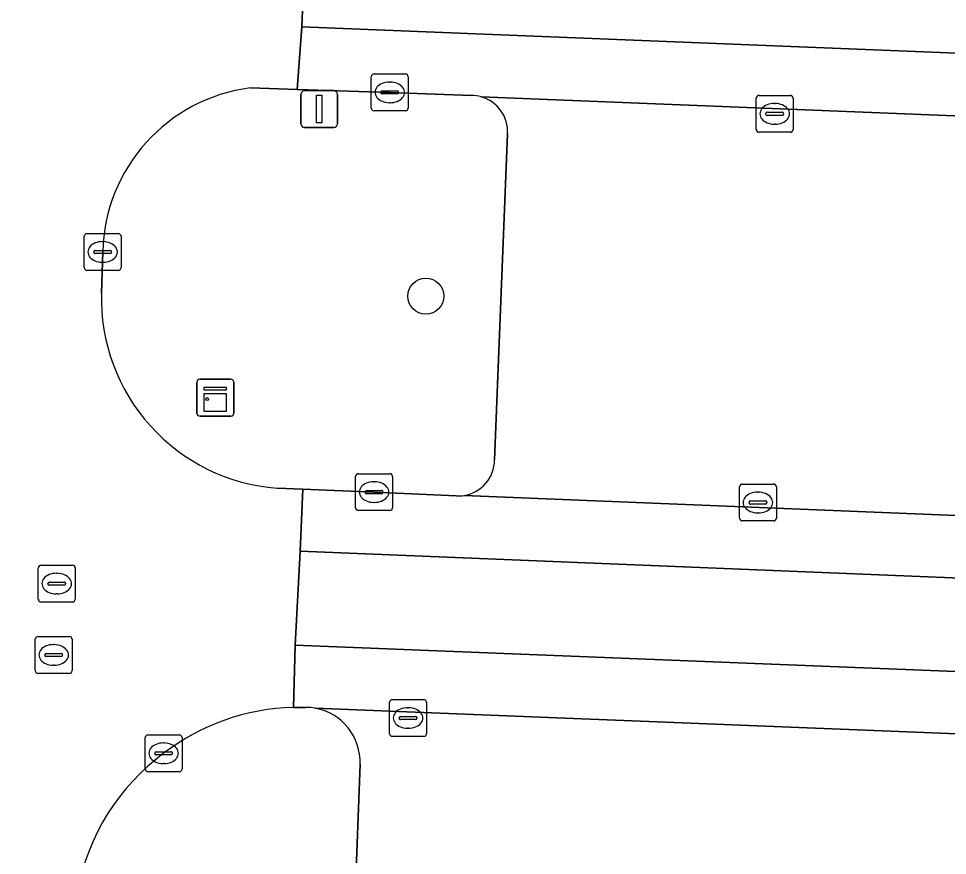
# Model space of a CAD drawing. Extents: x 160732 to 162107, y 387428 to 388479.
# Drawn here: x 161687.15 to 161712.38, y 387659.03 to 387681.75 of the extents above; entities that cross this region are included whole.
import ezdxf

# ---------------------------------------------------------------- set-up
doc = ezdxf.new("R2010")
doc.units = 0
for name, color, linetype in [('IMGEO_Boom', 7, 'Continuous'), ('IMGEO_Kast', 7, 'Continuous'), ('IMGEO_Kolk', 7, 'Continuous'), ('IMGEO_Lichtmast', 7, 'Continuous'), ('IMGEO_Parkeervlak_open', 7, 'Continuous'), ('IMGEO_Rijbaan_lokaal_gesloten', 7, 'Continuous'), ('IMGEO_Rijbaan_lokaal_open', 7, 'Continuous'), ('IMGEO_Rioolput', 7, 'Continuous'), ('IMGEO_Verkeerseiland_groen', 7, 'Continuous'), ('IMGEO_Voetpad_open', 7, 'Continuous')]:
    doc.layers.add(name, color=color, linetype=linetype)

msp = doc.modelspace()

# ---------------------------------------------------------------- linework, layer by layer
at = {"layer": 'IMGEO_Boom'}
msp.add_circle((161698.214, 387674.218), 0.489, dxfattribs=at)
at = {"layer": 'IMGEO_Kast'}
for p, q in [((161691.997, 387671.034), (161691.997, 387671.875)), ((161691.997, 387671.875), (161691.997, 387671.034)), ((161692.072, 387671.959), (161692.913, 387671.959)), ((161692.913, 387671.959), (161692.072, 387671.959)), ((161692.997, 387671.884), (161692.997, 387671.043)), ((161692.997, 387671.043), (161692.997, 387671.884)), ((161692.922, 387670.959), (161692.081, 387670.959)), ((161692.081, 387670.959), (161692.922, 387670.959))]:
    msp.add_line(p, q, dxfattribs=at)
for points in [[(161692.192, 387671.749), (161692.792, 387671.749), (161692.792, 387671.664), (161692.192, 387671.664), (161692.192, 387671.749)], [(161692.192, 387671.574), (161692.792, 387671.574), (161692.792, 387671.085), (161692.192, 387671.085), (161692.192, 387671.574)]]:
    msp.add_lwpolyline(points, dxfattribs=at)
msp.add_circle((161692.276, 387671.423), 0.0377, dxfattribs=at)
for centre, start, end in [((161692.075, 387671.881), 92.4484, 184.2845), ((161692.075, 387671.881), 92.4484, 184.2845), ((161692.919, 387671.881), 2.4484, 94.2845), ((161692.919, 387671.881), 2.4484, 94.2845), ((161692.075, 387671.037), 182.4484, 274.2845), ((161692.075, 387671.037), 182.4484, 274.2845), ((161692.919, 387671.037), 272.4484, 4.2845), ((161692.919, 387671.037), 272.4484, 4.2845)]:
    msp.add_arc(centre, 0.0779, start, end, dxfattribs=at)
at = {"layer": 'IMGEO_Kolk'}
for p, q in [((161696.732, 387679.322), (161696.732, 387680.174)), ((161696.807, 387680.248), (161697.659, 387680.248)), ((161697.733, 387680.174), (161697.733, 387679.322)), ((161697.22, 387680.028), (161697.245, 387680.028)), ((161696.991, 387679.742), (161696.991, 387679.754)), ((161697.429, 387679.705), (161697.031, 387679.705)), ((161697.034, 387679.791), (161697.432, 387679.791)), ((161697.475, 387679.754), (161697.475, 387679.742)), ((161707.186, 387678.74), (161707.186, 387679.592)), ((161707.261, 387679.666), (161708.113, 387679.666)), ((161708.187, 387679.592), (161708.187, 387678.74)), ((161697.243, 387679.468), (161697.218, 387679.468)), ((161707.674, 387679.446), (161707.699, 387679.446)), ((161697.659, 387679.248), (161696.807, 387679.248)), ((161707.445, 387679.16), (161707.445, 387679.172)), ((161707.883, 387679.123), (161707.485, 387679.123)), ((161707.488, 387679.209), (161707.886, 387679.209)), ((161707.929, 387679.172), (161707.929, 387679.16)), ((161707.697, 387678.886), (161707.672, 387678.886)), ((161708.113, 387678.666), (161707.261, 387678.666)), ((161688.937, 387674.99), (161688.937, 387675.842)), ((161689.012, 387675.916), (161689.864, 387675.916)), ((161689.938, 387675.842), (161689.938, 387674.99)), ((161689.425, 387675.696), (161689.45, 387675.696)), ((161689.196, 387675.41), (161689.196, 387675.422)), ((161689.634, 387675.373), (161689.236, 387675.373)), ((161689.239, 387675.459), (161689.637, 387675.459)), ((161689.68, 387675.422), (161689.68, 387675.41)), ((161689.448, 387675.136), (161689.423, 387675.136)), ((161689.864, 387674.916), (161689.012, 387674.916)), ((161696.307, 387668.47), (161696.307, 387669.322)), ((161696.382, 387669.396), (161697.234, 387669.396)), ((161697.308, 387669.322), (161697.308, 387668.47)), ((161696.795, 387669.176), (161696.82, 387669.176)), ((161706.731, 387668.188), (161706.731, 387669.04)), ((161706.806, 387669.114), (161707.658, 387669.114)), ((161707.732, 387669.04), (161707.732, 387668.188)), ((161696.566, 387668.89), (161696.566, 387668.902)), ((161697.004, 387668.853), (161696.606, 387668.853)), ((161696.609, 387668.939), (161697.007, 387668.939)), ((161697.05, 387668.902), (161697.05, 387668.89)), ((161707.219, 387668.894), (161707.244, 387668.894)), ((161696.818, 387668.616), (161696.793, 387668.616)), ((161706.99, 387668.608), (161706.99, 387668.62)), ((161707.428, 387668.571), (161707.03, 387668.571)), ((161707.033, 387668.657), (161707.431, 387668.657)), ((161707.474, 387668.62), (161707.474, 387668.608)), ((161697.234, 387668.396), (161696.382, 387668.396)), ((161707.242, 387668.334), (161707.217, 387668.334)), ((161707.658, 387668.114), (161706.806, 387668.114)), ((161697.23, 387662.337), (161697.23, 387663.189)), ((161697.305, 387663.263), (161698.157, 387663.263)), ((161698.231, 387663.189), (161698.231, 387662.337)), ((161697.718, 387663.043), (161697.743, 387663.043)), ((161697.489, 387662.757), (161697.489, 387662.769)), ((161697.927, 387662.72), (161697.529, 387662.72)), ((161697.532, 387662.806), (161697.93, 387662.806)), ((161697.973, 387662.769), (161697.973, 387662.757)), ((161697.741, 387662.483), (161697.716, 387662.483)), ((161690.593, 387661.379), (161690.593, 387662.231)), ((161690.668, 387662.305), (161691.52, 387662.305)), ((161691.594, 387662.231), (161691.594, 387661.379)), ((161698.157, 387662.263), (161697.305, 387662.263)), ((161691.081, 387662.085), (161691.106, 387662.085)), ((161690.852, 387661.799), (161690.852, 387661.811)), ((161691.29, 387661.762), (161690.892, 387661.762)), ((161690.895, 387661.848), (161691.293, 387661.848)), ((161691.336, 387661.811), (161691.336, 387661.799)), ((161691.104, 387661.525), (161691.079, 387661.525)), ((161691.52, 387661.305), (161690.668, 387661.305))]:
    msp.add_line(p, q, dxfattribs=at)
for points in [[(161696.732, 387679.322), (161696.732, 387680.174)], [(161696.807, 387680.248), (161697.659, 387680.248)], [(161697.733, 387680.174), (161697.733, 387679.322)], [(161707.186, 387678.74), (161707.186, 387679.592)], [(161707.261, 387679.666), (161708.113, 387679.666)], [(161708.187, 387679.592), (161708.187, 387678.74)], [(161697.659, 387679.248), (161696.807, 387679.248)], [(161708.113, 387678.666), (161707.261, 387678.666)], [(161688.937, 387674.99), (161688.937, 387675.842)], [(161689.012, 387675.916), (161689.864, 387675.916)], [(161689.938, 387675.842), (161689.938, 387674.99)], [(161689.864, 387674.916), (161689.012, 387674.916)], [(161696.307, 387668.47), (161696.307, 387669.322)], [(161696.382, 387669.396), (161697.234, 387669.396)], [(161697.308, 387669.322), (161697.308, 387668.47)], [(161706.731, 387668.188), (161706.731, 387669.04)], [(161706.806, 387669.114), (161707.658, 387669.114)], [(161707.732, 387669.04), (161707.732, 387668.188)], [(161697.234, 387668.396), (161696.382, 387668.396)], [(161707.658, 387668.114), (161706.806, 387668.114)], [(161697.23, 387662.337), (161697.23, 387663.189)], [(161697.305, 387663.263), (161698.157, 387663.263)], [(161698.231, 387663.189), (161698.231, 387662.337)], [(161690.593, 387661.379), (161690.593, 387662.231)], [(161690.668, 387662.305), (161691.52, 387662.305)], [(161691.594, 387662.231), (161691.594, 387661.379)], [(161698.157, 387662.263), (161697.305, 387662.263)], [(161691.52, 387661.305), (161690.668, 387661.305)]]:
    msp.add_lwpolyline(points, dxfattribs=at)
for centre, radius, start, end in [((161696.809, 387680.172), 0.0765, 91.552, 178.448), ((161696.809, 387680.172), 0.0765, 91.552, 178.448), ((161697.657, 387680.172), 0.0765, 1.552, 88.448), ((161697.657, 387680.172), 0.0765, 1.552, 88.448), ((161697.031, 387679.751), 0.0403, 85.8775, 175.7526), ((161697.028, 387679.741), 0.0366, 178.938, 274.7102), ((161697.432, 387679.748), 0.043, 264.8664, 352.4533), ((161697.436, 387679.753), 0.0386, 1.7309, 96.639), ((161707.263, 387679.59), 0.0765, 91.552, 178.448), ((161707.263, 387679.59), 0.0765, 91.552, 178.448), ((161708.111, 387679.59), 0.0765, 1.552, 88.448), ((161708.111, 387679.59), 0.0765, 1.552, 88.448), ((161696.809, 387679.324), 0.0765, 181.552, 268.448), ((161696.809, 387679.324), 0.0765, 181.552, 268.448), ((161697.657, 387679.324), 0.0765, 271.552, 358.448), ((161697.657, 387679.324), 0.0765, 271.552, 358.448), ((161707.485, 387679.169), 0.0403, 85.8775, 175.7526), ((161707.482, 387679.159), 0.0366, 178.938, 274.7102), ((161707.886, 387679.166), 0.043, 264.8664, 352.4533), ((161707.89, 387679.171), 0.0386, 1.7309, 96.639), ((161707.263, 387678.742), 0.0765, 181.552, 268.448), ((161707.263, 387678.742), 0.0765, 181.552, 268.448), ((161708.111, 387678.742), 0.0765, 271.552, 358.448), ((161708.111, 387678.742), 0.0765, 271.552, 358.448), ((161689.014, 387675.84), 0.0765, 91.552, 178.448), ((161689.014, 387675.84), 0.0765, 91.552, 178.448), ((161689.862, 387675.84), 0.0765, 1.552, 88.448), ((161689.862, 387675.84), 0.0765, 1.552, 88.448), ((161689.236, 387675.419), 0.0403, 85.8775, 175.7526), ((161689.233, 387675.409), 0.0366, 178.938, 274.7102), ((161689.637, 387675.416), 0.043, 264.8664, 352.4533), ((161689.641, 387675.421), 0.0386, 1.7309, 96.639), ((161689.014, 387674.992), 0.0765, 181.552, 268.448), ((161689.014, 387674.992), 0.0765, 181.552, 268.448), ((161689.862, 387674.992), 0.0765, 271.552, 358.448), ((161689.862, 387674.992), 0.0765, 271.552, 358.448), ((161696.384, 387669.32), 0.0765, 91.552, 178.448), ((161696.384, 387669.32), 0.0765, 91.552, 178.448), ((161697.232, 387669.32), 0.0765, 1.552, 88.448), ((161697.232, 387669.32), 0.0765, 1.552, 88.448), ((161706.808, 387669.038), 0.0765, 91.552, 178.448), ((161706.808, 387669.038), 0.0765, 91.552, 178.448), ((161707.656, 387669.038), 0.0765, 1.552, 88.448), ((161707.656, 387669.038), 0.0765, 1.552, 88.448), ((161696.606, 387668.899), 0.0403, 85.8775, 175.7526), ((161696.603, 387668.889), 0.0366, 178.938, 274.7102), ((161697.007, 387668.896), 0.043, 264.8664, 352.4533), ((161697.011, 387668.901), 0.0386, 1.7309, 96.639), ((161696.384, 387668.472), 0.0765, 181.552, 268.448), ((161696.384, 387668.472), 0.0765, 181.552, 268.448), ((161697.232, 387668.472), 0.0765, 271.552, 358.448), ((161697.232, 387668.472), 0.0765, 271.552, 358.448), ((161707.03, 387668.617), 0.0403, 85.8775, 175.7526), ((161707.027, 387668.607), 0.0366, 178.938, 274.7102), ((161707.431, 387668.614), 0.043, 264.8664, 352.4533), ((161707.435, 387668.619), 0.0386, 1.7309, 96.639), ((161706.808, 387668.19), 0.0765, 181.552, 268.448), ((161706.808, 387668.19), 0.0765, 181.552, 268.448), ((161707.656, 387668.19), 0.0765, 271.552, 358.448), ((161707.656, 387668.19), 0.0765, 271.552, 358.448), ((161697.307, 387663.187), 0.0765, 91.552, 178.448), ((161697.307, 387663.187), 0.0765, 91.552, 178.448), ((161698.155, 387663.187), 0.0765, 1.552, 88.448), ((161698.155, 387663.187), 0.0765, 1.552, 88.448), ((161697.529, 387662.766), 0.0403, 85.8775, 175.7526), ((161697.526, 387662.756), 0.0366, 178.938, 274.7102), ((161697.93, 387662.763), 0.043, 264.8664, 352.4533), ((161697.934, 387662.768), 0.0386, 1.7309, 96.639), ((161690.67, 387662.229), 0.0765, 91.552, 178.448), ((161690.67, 387662.229), 0.0765, 91.552, 178.448), ((161691.518, 387662.229), 0.0765, 1.552, 88.448), ((161691.518, 387662.229), 0.0765, 1.552, 88.448), ((161697.307, 387662.339), 0.0765, 181.552, 268.448), ((161697.307, 387662.339), 0.0765, 181.552, 268.448), ((161698.155, 387662.339), 0.0765, 271.552, 358.448), ((161698.155, 387662.339), 0.0765, 271.552, 358.448), ((161690.892, 387661.808), 0.0403, 85.8775, 175.7526), ((161690.889, 387661.798), 0.0366, 178.938, 274.7102), ((161691.293, 387661.805), 0.043, 264.8664, 352.4533), ((161691.297, 387661.81), 0.0386, 1.7309, 96.639), ((161690.67, 387661.381), 0.0765, 181.552, 268.448), ((161690.67, 387661.381), 0.0765, 181.552, 268.448), ((161691.518, 387661.381), 0.0765, 271.552, 358.448), ((161691.518, 387661.381), 0.0765, 271.552, 358.448)]:
    msp.add_arc(centre, radius, start, end, dxfattribs=at)
for centre, major_axis, ratio, start_param, end_param in [((161697.219, 387679.748), (-0.387, 0.002), 0.722429, 4.712389, 7.853982), ((161697.244, 387679.748), (-0.39, 0.002), 0.717154, 1.570796, 4.712389), ((161707.673, 387679.166), (-0.387, 0.002), 0.722429, 4.712389, 7.853982), ((161707.698, 387679.166), (-0.39, 0.002), 0.717154, 1.570796, 4.712389), ((161689.424, 387675.416), (-0.387, 0.002), 0.722429, 4.712389, 7.853982), ((161689.449, 387675.416), (-0.39, 0.002), 0.717154, 1.570796, 4.712389), ((161696.794, 387668.896), (-0.387, 0.002), 0.722429, 4.712389, 7.853982), ((161696.819, 387668.896), (-0.39, 0.002), 0.717154, 1.570796, 4.712389), ((161707.218, 387668.614), (-0.387, 0.002), 0.722429, 4.712389, 7.853982), ((161707.243, 387668.614), (-0.39, 0.002), 0.717154, 1.570796, 4.712389), ((161697.717, 387662.763), (-0.387, 0.002), 0.722429, 4.712389, 7.853982), ((161697.742, 387662.763), (-0.39, 0.002), 0.717154, 1.570796, 4.712389), ((161691.08, 387661.805), (-0.387, 0.002), 0.722429, 4.712389, 7.853982), ((161691.105, 387661.805), (-0.39, 0.002), 0.717154, 1.570796, 4.712389)]:
    msp.add_ellipse(centre, major_axis=major_axis, ratio=ratio, start_param=start_param, end_param=end_param, dxfattribs=at)
at = {"layer": 'IMGEO_Lichtmast'}
for p, q in [((161694.822, 387678.895), (161694.822, 387679.695)), ((161694.822, 387679.695), (161694.822, 387678.895)), ((161694.922, 387679.795), (161695.712, 387679.795)), ((161695.712, 387679.795), (161694.922, 387679.795)), ((161695.812, 387679.695), (161695.812, 387678.895)), ((161695.812, 387678.895), (161695.812, 387679.695)), ((161695.712, 387678.795), (161694.922, 387678.795)), ((161694.922, 387678.795), (161695.712, 387678.795))]:
    msp.add_line(p, q, dxfattribs=at)
msp.add_lwpolyline([(161695.242, 387679.67), (161695.392, 387679.67), (161695.392, 387678.92), (161695.242, 387678.92), (161695.242, 387679.67)], dxfattribs=at)
for centre, start, end in [((161694.922, 387679.695), 90, 180), ((161694.922, 387679.695), 90, 180), ((161695.712, 387679.695), 0, 90), ((161695.712, 387679.695), 360, 90), ((161694.922, 387678.895), 180, 270), ((161694.922, 387678.895), 180, 270), ((161695.712, 387678.895), 270, 0), ((161695.712, 387678.895), 270, 0)]:
    msp.add_arc(centre, 0.1, start, end, dxfattribs=at)
at = {"layer": 'IMGEO_Parkeervlak_open'}
for points in [[(161731.516, 387678.351), (161699.72, 387679.627)], [(161700.433, 387678.619), (161700.08, 387669.77)], [(161699.255, 387668.805), (161731.087, 387667.511)], [(161740.418, 387661.208), (161740.491, 387661.216), (161695.21, 387663.029)], [(161696.427, 387661.508), (161696.297, 387657.93), (161739.283, 387656.214), (161739.442, 387660.208)]]:
    msp.add_lwpolyline(points, dxfattribs=at)
for centre, radius, start, end in [((161699.451, 387678.681), 0.984, 356.4143, 74.1324), ((161699.1, 387669.773), 0.98, 279.1235, 359.8208), ((161694.947, 387661.571), 1.481, 357.546, 79.7828)]:
    msp.add_arc(centre, radius, start, end, dxfattribs=at)
at = {"layer": 'IMGEO_Rijbaan_lokaal_gesloten'}
for points in [[(161693.449, 387679.87), (161694.721, 387679.829), (161694.847, 387681.529), (161694.959, 387684.148), (161695.044, 387685.814), (161684.404, 387686.247), (161678.079, 387686.504), (161677.365, 387686.533), (161677.299, 387684.851), (161677.235, 387681.573), (161677.17, 387679.932)], [(161726.139, 387682.869), (161694.959, 387684.148), (161694.847, 387681.529), (161731.772, 387680.042)], [(161731.347, 387665.802), (161694.801, 387667.29), (161694.663, 387664.744), (161740.97, 387662.897), (161741.635, 387679.13), (161741.763, 387682.241), (161726.139, 387682.869)], [(161689.402, 387674.299), (161689.438, 387675.416)], [(161694.617, 387663.052), (161694.663, 387664.744), (161694.801, 387667.29), (161694.875, 387668.974), (161694.174, 387669.002)]]:
    msp.add_lwpolyline(points, dxfattribs=at)
for centre, radius, start, end in [((161694.034, 387675.31), 4.597, 97.3096, 178.6819), ((161694.591, 387674.166), 5.191, 178.5323, 222.0219), ((161694.556, 387674.126), 5.138, 221.9526, 265.7332), ((161694.775, 387657.005), 6.049, 91.4992, 127.4846), ((161694.709, 387656.938), 6.063, 126.6057, 169.2375)]:
    msp.add_arc(centre, radius, start, end, dxfattribs=at)
at = {"layer": 'IMGEO_Rijbaan_lokaal_open'}
for points in [[(161731.772, 387680.042), (161694.847, 387681.529), (161694.721, 387679.829), (161697.233, 387679.748), (161699.45, 387679.665)], [(161699.72, 387679.627), (161731.516, 387678.351), (161731.639, 387678.349)], [(161699.034, 387668.795), (161696.808, 387668.896), (161694.875, 387668.974), (161694.801, 387667.29), (161731.347, 387665.802)], [(161731.189, 387667.504), (161731.087, 387667.511), (161699.255, 387668.805)], [(161740.97, 387662.897), (161694.663, 387664.744), (161694.617, 387663.052), (161694.953, 387663.052)], [(161695.21, 387663.029), (161740.491, 387661.216)]]:
    msp.add_lwpolyline(points, dxfattribs=at)
for centre, radius, start, end in [((161699.459, 387678.747), 0.918, 73.4468, 90.5308), ((161699.099, 387669.813), 1.02, 266.364, 278.8176), ((161694.947, 387661.542), 1.51, 79.9837, 89.7883)]:
    msp.add_arc(centre, radius, start, end, dxfattribs=at)
at = {"layer": 'IMGEO_Rioolput'}
for p, q in [((161687.69, 387665.986), (161687.69, 387666.838)), ((161687.765, 387666.912), (161688.617, 387666.912)), ((161688.178, 387666.692), (161688.203, 387666.692)), ((161688.691, 387666.838), (161688.691, 387665.986)), ((161687.992, 387666.455), (161688.39, 387666.455)), ((161687.949, 387666.406), (161687.949, 387666.418)), ((161688.387, 387666.369), (161687.989, 387666.369)), ((161688.433, 387666.418), (161688.433, 387666.406)), ((161688.201, 387666.132), (161688.176, 387666.132)), ((161688.617, 387665.912), (161687.765, 387665.912)), ((161687.683, 387664.975), (161688.535, 387664.975)), ((161687.608, 387664.049), (161687.608, 387664.901)), ((161688.096, 387664.755), (161688.121, 387664.755)), ((161688.609, 387664.901), (161688.609, 387664.049)), ((161687.867, 387664.469), (161687.867, 387664.481)), ((161688.305, 387664.432), (161687.907, 387664.432)), ((161687.91, 387664.518), (161688.308, 387664.518)), ((161688.351, 387664.481), (161688.351, 387664.469)), ((161688.119, 387664.195), (161688.094, 387664.195)), ((161688.535, 387663.975), (161687.683, 387663.975))]:
    msp.add_line(p, q, dxfattribs=at)
for points in [[(161687.69, 387665.986), (161687.69, 387666.838)], [(161687.765, 387666.912), (161688.617, 387666.912)], [(161688.691, 387666.838), (161688.691, 387665.986)], [(161688.617, 387665.912), (161687.765, 387665.912)], [(161687.683, 387664.975), (161688.535, 387664.975)], [(161687.608, 387664.049), (161687.608, 387664.901)], [(161688.609, 387664.901), (161688.609, 387664.049)], [(161688.535, 387663.975), (161687.683, 387663.975)]]:
    msp.add_lwpolyline(points, dxfattribs=at)
for centre, radius, start, end in [((161687.767, 387666.836), 0.0765, 91.552, 178.448), ((161687.767, 387666.836), 0.0765, 91.552, 178.448), ((161688.615, 387666.836), 0.0765, 1.552, 88.448), ((161688.615, 387666.836), 0.0765, 1.552, 88.448), ((161687.989, 387666.415), 0.0403, 85.8775, 175.7526), ((161688.394, 387666.417), 0.0386, 1.7309, 96.639), ((161687.986, 387666.405), 0.0366, 178.938, 274.7102), ((161688.39, 387666.412), 0.043, 264.8664, 352.4533), ((161687.767, 387665.988), 0.0765, 181.552, 268.448), ((161687.767, 387665.988), 0.0765, 181.552, 268.448), ((161688.615, 387665.988), 0.0765, 271.552, 358.448), ((161688.615, 387665.988), 0.0765, 271.552, 358.448), ((161687.685, 387664.899), 0.0765, 91.552, 178.448), ((161687.685, 387664.899), 0.0765, 91.552, 178.448), ((161688.533, 387664.899), 0.0765, 1.552, 88.448), ((161688.533, 387664.899), 0.0765, 1.552, 88.448), ((161687.907, 387664.478), 0.0403, 85.8775, 175.7526), ((161687.904, 387664.468), 0.0366, 178.938, 274.7102), ((161688.308, 387664.475), 0.043, 264.8664, 352.4533), ((161688.312, 387664.48), 0.0386, 1.7309, 96.639), ((161687.685, 387664.051), 0.0765, 181.552, 268.448), ((161687.685, 387664.051), 0.0765, 181.552, 268.448), ((161688.533, 387664.051), 0.0765, 271.552, 358.448), ((161688.533, 387664.051), 0.0765, 271.552, 358.448)]:
    msp.add_arc(centre, radius, start, end, dxfattribs=at)
for centre, major_axis, ratio, start_param, end_param in [((161688.177, 387666.412), (-0.387, 0.002), 0.722429, 4.712389, 7.853982), ((161688.202, 387666.412), (-0.39, 0.002), 0.717154, 1.570796, 4.712389), ((161688.095, 387664.475), (-0.387, 0.002), 0.722429, 4.712389, 7.853982), ((161688.12, 387664.475), (-0.39, 0.002), 0.717154, 1.570796, 4.712389)]:
    msp.add_ellipse(centre, major_axis=major_axis, ratio=ratio, start_param=start_param, end_param=end_param, dxfattribs=at)
at = {"layer": 'IMGEO_Verkeerseiland_groen'}
for points in [[(161699.45, 387679.665), (161697.233, 387679.748), (161694.721, 387679.829), (161693.449, 387679.87)], [(161700.08, 387669.77), (161700.433, 387678.619)], [(161689.438, 387675.416), (161689.402, 387674.299)], [(161694.174, 387669.002), (161694.875, 387668.974), (161696.808, 387668.896), (161699.034, 387668.795)]]:
    msp.add_lwpolyline(points, dxfattribs=at)
for centre, radius, start, end in [((161694.034, 387675.31), 4.597, 97.3096, 178.6819), ((161699.459, 387678.747), 0.918, 73.4468, 90.5308), ((161699.451, 387678.681), 0.984, 356.4143, 74.1324), ((161694.591, 387674.166), 5.191, 178.5323, 222.0219), ((161694.556, 387674.126), 5.138, 221.9526, 265.7332), ((161699.1, 387669.773), 0.98, 279.1235, 359.8208), ((161699.099, 387669.813), 1.02, 266.364, 278.8176)]:
    msp.add_arc(centre, radius, start, end, dxfattribs=at)
at = {"layer": 'IMGEO_Voetpad_open'}
for points in [[(161694.953, 387663.052), (161694.617, 387663.052)], [(161739.442, 387660.208), (161739.283, 387656.214), (161696.297, 387657.93), (161696.427, 387661.508)]]:
    msp.add_lwpolyline(points, dxfattribs=at)
for centre, radius, start, end in [((161694.775, 387657.005), 6.049, 91.4992, 127.4846), ((161694.947, 387661.542), 1.51, 79.9837, 89.7883), ((161694.947, 387661.571), 1.481, 357.546, 79.7828), ((161694.709, 387656.938), 6.063, 126.6057, 169.2375)]:
    msp.add_arc(centre, radius, start, end, dxfattribs=at)

doc.saveas('drawing.dxf')
